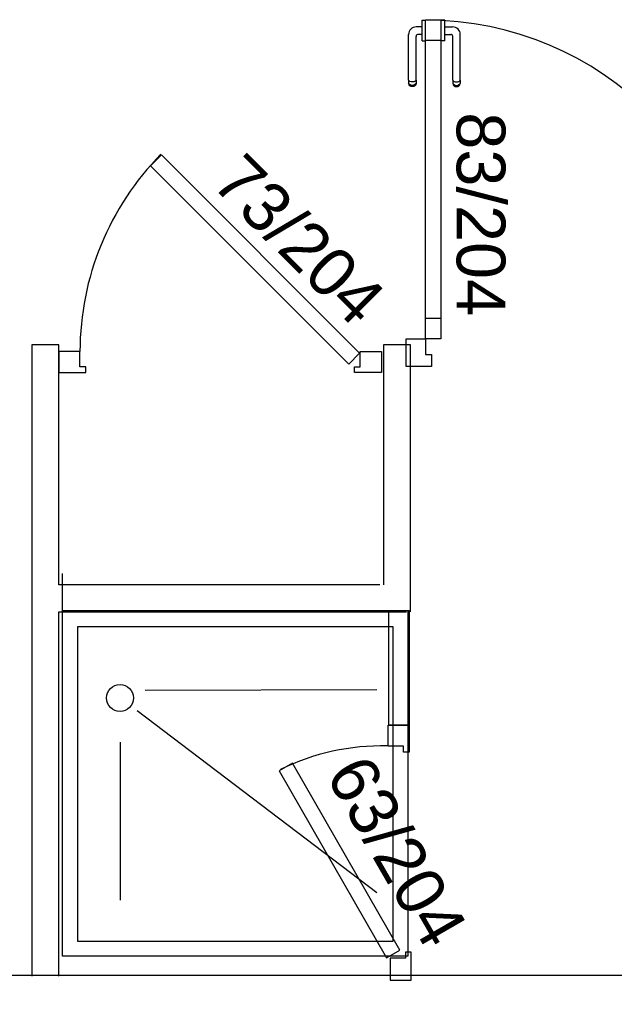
# Model space of a CAD drawing. Header units: millimetres. Extents: x -15 to 127, y -65 to 67.
# Tile 348 of 476: x 111.521 to 111.676, y 28.307 to 28.564. Entities that reach past the tile are written whole.
import ezdxf

# ---------------------------------------------------------------- set-up
doc = ezdxf.new("R2010")
doc.units = ezdxf.units.MM
doc.header["$MEASUREMENT"] = 0
doc.layers.add('Calque 5', color=7, linetype='Continuous')
doc.styles.get("Standard").update_dxf_attribs({"font": 'BKANT.TTF'})

# ---------------------------------------------------------------- blocks, each defined once
blk = doc.blocks.new('PD_31337')
at = {"layer": 'Calque 5', "color": 0}
for p, q in [((44.08741, -38.36338), (44.08741, -38.36322)), ((44.08741, -38.36322), (44.08742, -38.36322)), ((44.08741, -38.36385), (44.08741, -38.36338)), ((44.08741, -38.36457), (44.08741, -38.36385)), ((44.08742, -38.36322), (44.08841, -38.36322)), ((44.08841, -38.36322), (44.08842, -38.36322)), ((44.08741, -38.36493), (44.08589, -38.36493)), ((44.08741, -38.36545), (44.08741, -38.36457)), ((44.08741, -38.36639), (44.08741, -38.36545)), ((44.08741, -38.36727), (44.08741, -38.36639)), ((44.08389, -38.37884), (44.08389, -38.36694)), ((44.08586, -38.37884), (44.08586, -38.36741)), ((44.08741, -38.36691), (44.08636, -38.36691)), ((44.08741, -38.36799), (44.08741, -38.36727)), ((44.08741, -38.36846), (44.08741, -38.36799)), ((44.08741, -38.36862), (44.08741, -38.36846)), ((44.08741, -38.36862), (44.08742, -38.36862)), ((44.08742, -38.36862), (44.08841, -38.36862)), ((44.08841, -38.36862), (44.08842, -38.36862)), ((44.08389, -38.37884), (44.08389, -38.37945)), ((44.08389, -38.37945), (44.08389, -38.37967)), ((44.08423, -38.37914), (44.08401, -38.379)), ((44.08453, -38.37923), (44.08423, -38.37914)), ((44.08488, -38.37926), (44.08453, -38.37923)), ((44.08522, -38.37923), (44.08488, -38.37926)), ((44.08552, -38.37914), (44.08522, -38.37923)), ((44.08574, -38.379), (44.08552, -38.37914)), ((44.08586, -38.37884), (44.08586, -38.37945)), ((44.08586, -38.37945), (44.08586, -38.37967)), ((44.08401, -38.38), (44.08389, -38.37967)), ((44.08423, -38.37998), (44.08401, -38.37974)), ((44.08423, -38.38026), (44.08401, -38.38)), ((44.08453, -38.38014), (44.08423, -38.37998)), ((44.08453, -38.38044), (44.08423, -38.38026)), ((44.08488, -38.38019), (44.08453, -38.38014)), ((44.08488, -38.3805), (44.08453, -38.38044)), ((44.08522, -38.38014), (44.08488, -38.38019)), ((44.08522, -38.38044), (44.08488, -38.3805)), ((44.08552, -38.37998), (44.08522, -38.38014)), ((44.08552, -38.38026), (44.08522, -38.38044)), ((44.08574, -38.37974), (44.08552, -38.37998)), ((44.08574, -38.38), (44.08552, -38.38026)), ((44.08586, -38.37967), (44.08574, -38.38))]:
    blk.add_line(p, q, dxfattribs=at)
for centre, radius in [((44.08589, -38.36694), 0.002), ((44.08636, -38.36741), 0.000501)]:
    blk.add_arc(centre, radius, 90, 180, dxfattribs=at)
blk = doc.blocks.new('PD_31338')
at = {"layer": 'Calque 5', "color": 0}
for p, q in [((44.09233, -38.36322), (44.09232, -38.36322)), ((44.09331, -38.36322), (44.09233, -38.36322)), ((44.09332, -38.36322), (44.09331, -38.36322)), ((44.09332, -38.36338), (44.09332, -38.36322)), ((44.09332, -38.36385), (44.09332, -38.36338)), ((44.09332, -38.36457), (44.09332, -38.36385)), ((44.09332, -38.36545), (44.09332, -38.36457)), ((44.09332, -38.36493), (44.09535, -38.36493)), ((44.09332, -38.36639), (44.09332, -38.36545)), ((44.09332, -38.36727), (44.09332, -38.36639)), ((44.09233, -38.36862), (44.09232, -38.36862)), ((44.09331, -38.36862), (44.09233, -38.36862)), ((44.09332, -38.36862), (44.09331, -38.36862)), ((44.09332, -38.36691), (44.09488, -38.36691)), ((44.09332, -38.36799), (44.09332, -38.36727)), ((44.09332, -38.36846), (44.09332, -38.36799)), ((44.09332, -38.36862), (44.09332, -38.36846)), ((44.09538, -38.37884), (44.09538, -38.36741)), ((44.09736, -38.37884), (44.09736, -38.36694)), ((44.09538, -38.37884), (44.09538, -38.37945)), ((44.09538, -38.37945), (44.09538, -38.37967)), ((44.0955, -38.379), (44.09573, -38.37914)), ((44.09573, -38.37914), (44.09603, -38.37923)), ((44.09603, -38.37923), (44.09637, -38.37926)), ((44.09637, -38.37926), (44.09671, -38.37923)), ((44.09671, -38.37923), (44.09701, -38.37914)), ((44.09701, -38.37914), (44.09724, -38.379)), ((44.09736, -38.37884), (44.09736, -38.37945)), ((44.09736, -38.37945), (44.09736, -38.37967)), ((44.09538, -38.37967), (44.0955, -38.38)), ((44.0955, -38.37974), (44.09573, -38.37998)), ((44.0955, -38.38), (44.09573, -38.38026)), ((44.09573, -38.37998), (44.09603, -38.38014)), ((44.09573, -38.38026), (44.09603, -38.38044)), ((44.09603, -38.38014), (44.09637, -38.38019)), ((44.09603, -38.38044), (44.09637, -38.3805)), ((44.09637, -38.38019), (44.09671, -38.38014)), ((44.09637, -38.3805), (44.09671, -38.38044)), ((44.09671, -38.38014), (44.09701, -38.37998)), ((44.09671, -38.38044), (44.09701, -38.38026)), ((44.09701, -38.37998), (44.09724, -38.37974)), ((44.09701, -38.38026), (44.09724, -38.38)), ((44.09724, -38.38), (44.09736, -38.37967))]:
    blk.add_line(p, q, dxfattribs=at)
for centre, radius in [((44.09535, -38.36694), 0.002), ((44.09488, -38.36741), 0.000501)]:
    blk.add_arc(centre, radius, 0, 90, dxfattribs=at)
blk = doc.blocks.new('PD_32683')
at = {"layer": 'Calque 5', "color": 0}
for p, q in [((44.08741, -38.36338), (44.08741, -38.36322)), ((44.08741, -38.36322), (44.08742, -38.36322)), ((44.08741, -38.36385), (44.08741, -38.36338)), ((44.08741, -38.36457), (44.08741, -38.36385)), ((44.08742, -38.36322), (44.08841, -38.36322)), ((44.08841, -38.36322), (44.08842, -38.36322)), ((44.08741, -38.36493), (44.08589, -38.36493)), ((44.08741, -38.36545), (44.08741, -38.36457)), ((44.08741, -38.36639), (44.08741, -38.36545)), ((44.08741, -38.36727), (44.08741, -38.36639)), ((44.08389, -38.37884), (44.08389, -38.36694)), ((44.08586, -38.37884), (44.08586, -38.36741)), ((44.08741, -38.36691), (44.08636, -38.36691)), ((44.08741, -38.36799), (44.08741, -38.36727)), ((44.08741, -38.36846), (44.08741, -38.36799)), ((44.08741, -38.36862), (44.08741, -38.36846)), ((44.08741, -38.36862), (44.08742, -38.36862)), ((44.08742, -38.36862), (44.08841, -38.36862)), ((44.08841, -38.36862), (44.08842, -38.36862)), ((44.08389, -38.37884), (44.08389, -38.37945)), ((44.08389, -38.37945), (44.08389, -38.37967)), ((44.08423, -38.37914), (44.08401, -38.379)), ((44.08453, -38.37923), (44.08423, -38.37914)), ((44.08488, -38.37926), (44.08453, -38.37923)), ((44.08522, -38.37923), (44.08488, -38.37926)), ((44.08552, -38.37914), (44.08522, -38.37923)), ((44.08574, -38.379), (44.08552, -38.37914)), ((44.08586, -38.37884), (44.08586, -38.37945)), ((44.08586, -38.37945), (44.08586, -38.37967)), ((44.08401, -38.38), (44.08389, -38.37967)), ((44.08423, -38.37998), (44.08401, -38.37974)), ((44.08423, -38.38026), (44.08401, -38.38)), ((44.08453, -38.38014), (44.08423, -38.37998)), ((44.08453, -38.38044), (44.08423, -38.38026)), ((44.08488, -38.38019), (44.08453, -38.38014)), ((44.08488, -38.3805), (44.08453, -38.38044)), ((44.08522, -38.38014), (44.08488, -38.38019)), ((44.08522, -38.38044), (44.08488, -38.3805)), ((44.08552, -38.37998), (44.08522, -38.38014)), ((44.08552, -38.38026), (44.08522, -38.38044)), ((44.08574, -38.37974), (44.08552, -38.37998)), ((44.08574, -38.38), (44.08552, -38.38026)), ((44.08586, -38.37967), (44.08574, -38.38))]:
    blk.add_line(p, q, dxfattribs=at)
for centre, radius in [((44.08589, -38.36694), 0.002), ((44.08636, -38.36741), 0.000501)]:
    blk.add_arc(centre, radius, 90, 180, dxfattribs=at)
blk = doc.blocks.new('PD_32684')
at = {"layer": 'Calque 5', "color": 0}
for p, q in [((44.09233, -38.36322), (44.09232, -38.36322)), ((44.09331, -38.36322), (44.09233, -38.36322)), ((44.09332, -38.36322), (44.09331, -38.36322)), ((44.09332, -38.36338), (44.09332, -38.36322)), ((44.09332, -38.36385), (44.09332, -38.36338)), ((44.09332, -38.36457), (44.09332, -38.36385)), ((44.09332, -38.36545), (44.09332, -38.36457)), ((44.09332, -38.36493), (44.09535, -38.36493)), ((44.09332, -38.36639), (44.09332, -38.36545)), ((44.09332, -38.36727), (44.09332, -38.36639)), ((44.09233, -38.36862), (44.09232, -38.36862)), ((44.09331, -38.36862), (44.09233, -38.36862)), ((44.09332, -38.36862), (44.09331, -38.36862)), ((44.09332, -38.36691), (44.09488, -38.36691)), ((44.09332, -38.36799), (44.09332, -38.36727)), ((44.09332, -38.36846), (44.09332, -38.36799)), ((44.09332, -38.36862), (44.09332, -38.36846)), ((44.09538, -38.37884), (44.09538, -38.36741)), ((44.09736, -38.37884), (44.09736, -38.36694)), ((44.09538, -38.37884), (44.09538, -38.37945)), ((44.09538, -38.37945), (44.09538, -38.37967)), ((44.0955, -38.379), (44.09573, -38.37914)), ((44.09573, -38.37914), (44.09603, -38.37923)), ((44.09603, -38.37923), (44.09637, -38.37926)), ((44.09637, -38.37926), (44.09671, -38.37923)), ((44.09671, -38.37923), (44.09701, -38.37914)), ((44.09701, -38.37914), (44.09724, -38.379)), ((44.09736, -38.37884), (44.09736, -38.37945)), ((44.09736, -38.37945), (44.09736, -38.37967)), ((44.09538, -38.37967), (44.0955, -38.38)), ((44.0955, -38.37974), (44.09573, -38.37998)), ((44.0955, -38.38), (44.09573, -38.38026)), ((44.09573, -38.37998), (44.09603, -38.38014)), ((44.09573, -38.38026), (44.09603, -38.38044)), ((44.09603, -38.38014), (44.09637, -38.38019)), ((44.09603, -38.38044), (44.09637, -38.3805)), ((44.09637, -38.38019), (44.09671, -38.38014)), ((44.09637, -38.3805), (44.09671, -38.38044)), ((44.09671, -38.38014), (44.09701, -38.37998)), ((44.09671, -38.38044), (44.09701, -38.38026)), ((44.09701, -38.37998), (44.09724, -38.37974)), ((44.09701, -38.38026), (44.09724, -38.38)), ((44.09724, -38.38), (44.09736, -38.37967))]:
    blk.add_line(p, q, dxfattribs=at)
for centre, radius in [((44.09535, -38.36694), 0.002), ((44.09488, -38.36741), 0.000501)]:
    blk.add_arc(centre, radius, 0, 90, dxfattribs=at)

msp = doc.modelspace()

# ---------------------------------------------------------------- linework, layer by layer
at = {"layer": 'Calque 5', "color": 0}
for p, q in [((111.52415, 28.47908), (111.52412, 28.3147)), ((111.52415, 28.47908), (111.52412, 28.3147)), ((111.53115, 28.47908), (111.52415, 28.47908)), ((111.53115, 28.47908), (111.52415, 28.47908)), ((111.53114, 28.41658), (111.53115, 28.47908)), ((111.53114, 28.41658), (111.53115, 28.47908)), ((111.62273, 28.47908), (111.61573, 28.47908)), ((111.61573, 28.47908), (111.61573, 28.41659)), ((111.62273, 28.47908), (111.61573, 28.47908)), ((111.61573, 28.47908), (111.61573, 28.41659)), ((111.62273, 28.40959), (111.62273, 28.47908)), ((111.62273, 28.40959), (111.62273, 28.47908)), ((111.53209, 28.4047), (111.53209, 28.41959)), ((111.53209, 28.4047), (111.53209, 28.41959)), ((111.61473, 28.41659), (111.53114, 28.41658)), ((111.61473, 28.41659), (111.53114, 28.41658)), ((111.53112, 28.3147), (111.53113, 28.40959)), ((111.53112, 28.3147), (111.53113, 28.40959)), ((111.53113, 28.40959), (111.62173, 28.40959)), ((111.53113, 28.40959), (111.62173, 28.40959)), ((111.55365, 28.38915), (111.61397, 28.38934)), ((111.55365, 28.38915), (111.61397, 28.38934)), ((111.55154, 28.3839), (111.61397, 28.33653)), ((111.55154, 28.3839), (111.61397, 28.33653)), ((111.54709, 28.37568), (111.54709, 28.33453)), ((111.54709, 28.37568), (111.54709, 28.33453))]:
    msp.add_line(p, q, dxfattribs=at)
for points in [[(111.62665, 28.5637), (111.63065, 28.5637), (111.63065, 28.4806), (111.62665, 28.4806), (111.62665, 28.5637)], [(111.62665, 28.5637), (111.63065, 28.5637), (111.63065, 28.4806), (111.62665, 28.4806), (111.62665, 28.5637)], [(111.63065, 28.55831), (111.62665, 28.55831), (111.62665, 28.56366), (111.63065, 28.56366), (111.63065, 28.55831)], [(111.63065, 28.55831), (111.62665, 28.55831), (111.62665, 28.56366), (111.63065, 28.56366), (111.63065, 28.55831)], [(111.60666, 28.47408), (111.60949, 28.4769), (111.55787, 28.52852), (111.55504, 28.52569), (111.60666, 28.47408)], [(111.60666, 28.47408), (111.60949, 28.4769), (111.55787, 28.52852), (111.55504, 28.52569), (111.60666, 28.47408)], [(111.63065, 28.48066), (111.62665, 28.48066), (111.62665, 28.48602), (111.63065, 28.48602), (111.63065, 28.48066)], [(111.63065, 28.48066), (111.62665, 28.48066), (111.62665, 28.48602), (111.63065, 28.48602), (111.63065, 28.48066)], [(111.62665, 28.47659), (111.62824, 28.47659), (111.62824, 28.47339), (111.62164, 28.47339), (111.62164, 28.4806), (111.62665, 28.4806), (111.62665, 28.47659)], [(111.62665, 28.47659), (111.62824, 28.47659), (111.62824, 28.47339), (111.62164, 28.47339), (111.62164, 28.4806), (111.62665, 28.4806), (111.62665, 28.47659)], [(111.53116, 28.47734), (111.53116, 28.47184), (111.53816, 28.47184), (111.53816, 28.47334), (111.53666, 28.47334), (111.53666, 28.47734), (111.53116, 28.47734)], [(111.53116, 28.47734), (111.53116, 28.47184), (111.53816, 28.47184), (111.53816, 28.47334), (111.53666, 28.47334), (111.53666, 28.47734), (111.53116, 28.47734)], [(111.61516, 28.47734), (111.61516, 28.47184), (111.60816, 28.47184), (111.60816, 28.47334), (111.60966, 28.47334), (111.60966, 28.47734), (111.61516, 28.47734)], [(111.61516, 28.47734), (111.61516, 28.47184), (111.60816, 28.47184), (111.60816, 28.47334), (111.60966, 28.47334), (111.60966, 28.47734), (111.61516, 28.47734)], [(111.53209, 28.40996), (111.62209, 28.40996), (111.62209, 28.31996), (111.53209, 28.31996), (111.53209, 28.40996)], [(111.53209, 28.40996), (111.62209, 28.40996), (111.62209, 28.31996), (111.53209, 28.31996), (111.53209, 28.40996)], [(111.6224, 28.40996), (111.6224, 28.38007), (111.61709, 28.38007), (111.61709, 28.40996), (111.6224, 28.40996)], [(111.6224, 28.40996), (111.6224, 28.38007), (111.61709, 28.38007), (111.61709, 28.40996), (111.6224, 28.40996)], [(111.53606, 28.40579), (111.61811, 28.40579), (111.61811, 28.32379), (111.53606, 28.32379), (111.53606, 28.40579)], [(111.53606, 28.40579), (111.61811, 28.40579), (111.61811, 28.32379), (111.53606, 28.32379), (111.53606, 28.40579)], [(111.6169, 28.38007), (111.6224, 28.38007), (111.6224, 28.37307), (111.6209, 28.37307), (111.6209, 28.37457), (111.6169, 28.37457), (111.6169, 28.38007)], [(111.6169, 28.38007), (111.6224, 28.38007), (111.6224, 28.37307), (111.6209, 28.37307), (111.6209, 28.37457), (111.6169, 28.37457), (111.6169, 28.38007)], [(111.61651, 28.31951), (111.61997, 28.32151), (111.59199, 28.37019), (111.58853, 28.36819), (111.61651, 28.31951)], [(111.61651, 28.31951), (111.61997, 28.32151), (111.59199, 28.37019), (111.58853, 28.36819), (111.61651, 28.31951)], [(111.61742, 28.3137), (111.62292, 28.31373), (111.62296, 28.32099), (111.62146, 28.32098), (111.62145, 28.31942), (111.61744, 28.3194), (111.61742, 28.3137)], [(111.61742, 28.3137), (111.62292, 28.31373), (111.62296, 28.32099), (111.62146, 28.32098), (111.62145, 28.31942), (111.61744, 28.3194), (111.61742, 28.3137)], [(111.73361, 28.30491), (111.73361, 28.31491), (111.24423, 28.31491), (111.24423, 28.30491), (111.73361, 28.30491)], [(111.73361, 28.30491), (111.73361, 28.31491), (111.24423, 28.31491), (111.24423, 28.30491), (111.73361, 28.30491)]]:
    msp.add_lwpolyline(points, dxfattribs=at)
msp.add_circle((111.54709, 28.38715), 0.0035, dxfattribs=at)
msp.add_circle((111.54709, 28.38715), 0.0035, dxfattribs=at)
for centre, radius, start, end in [((111.62665, 28.4806), 0.083, 0, 90), ((111.62665, 28.4806), 0.083, 0, 90), ((111.60966, 28.47734), 0.073, 135.3329, 180), ((111.60966, 28.47734), 0.073, 135.3329, 180), ((111.61533, 28.31468), 0.06, 88.6583, 116.1594), ((111.61533, 28.31468), 0.06, 88.6583, 116.1594)]:
    msp.add_arc(centre, radius, start, end, dxfattribs=at)

# ---------------------------------------------------------------- block references
at = {"layer": 'Calque 5'}
for name in ['PD_31337', 'PD_32683', 'PD_31338', 'PD_32684']:
    msp.add_blockref(name, (67.53836, 66.92678), dxfattribs=at)

# ---------------------------------------------------------------- texts
at = {"layer": 'Calque 5', "color": 0, "char_height": 0.012678, "width": 0.0529167, "attachment_point": 1}
for s, insert, rotation in [('{\\fArial|b0|i0|c0|p34;\\W0.98; 83/204}', (111.64745, 28.53962), 270), ('{\\fArial|b0|i0|c0|p34;\\W0.98; 83/204}', (111.64745, 28.53962), 270), ('{\\fArial|b0|i0|c0|p34;\\W0.98;73/204}', (111.57948, 28.52975), 315), ('{\\fArial|b0|i0|c0|p34;\\W0.98;73/204}', (111.57948, 28.52975), 315), ('{\\fArial|b0|i0|c0|p34;\\W0.98;63/204}', (111.61144, 28.37344), 300), ('{\\fArial|b0|i0|c0|p34;\\W0.98;63/204}', (111.61144, 28.37344), 300)]:
    msp.add_mtext(s, dxfattribs=dict(at, insert=insert, rotation=rotation))

doc.saveas('drawing.dxf')
